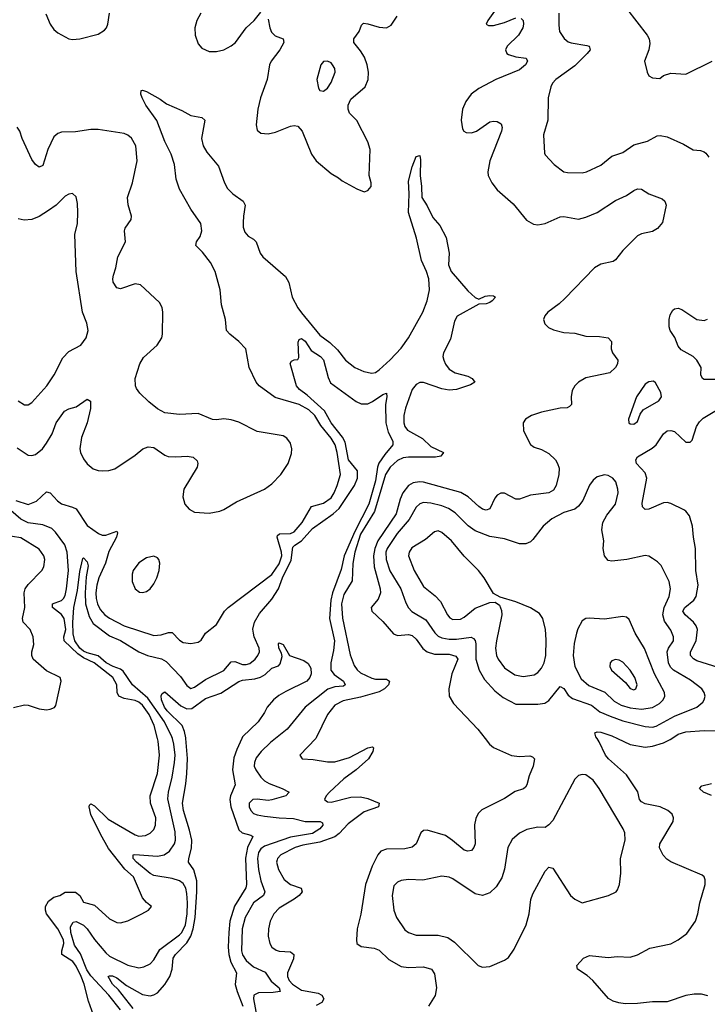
# Model space of a CAD drawing. Header units: inches. Extents: x 1682530 to 1839546, y 640742 to 791647.
# Tile 372 of 656: x 1741264 to 1744987, y 728560 to 733894. Entities that reach past the tile are written whole.
import ezdxf

# ---------------------------------------------------------------- set-up
doc = ezdxf.new("R2010")
doc.units = ezdxf.units.IN
doc.header["$MEASUREMENT"] = 0
doc.layers.add('B7742', color=7, linetype='Continuous')
doc.layers.add('B7743', color=7, linetype='Continuous')

msp = doc.modelspace()

# ---------------------------------------------------------------- linework, layer by layer
at = {"layer": 'B7742', "color": 5}
for points, elevation in [([(1741682.8, 728450), (1741636.6, 728576.6), (1741612.8, 728670), (1741597.4, 728710), (1741570, 728767), (1741552.6, 728792.6), (1741491.7, 728830), (1741491.6, 728850), (1741503.8, 728890), (1741501.9, 728910), (1741470, 728969.5), (1741410, 729050), (1741403.3, 729070), (1741403.9, 729090), (1741420.8, 729119.2), (1741450, 729140.6), (1741480.9, 729150), (1741510, 729168.2), (1741567.3, 729167.3), (1741590.2, 729150.2), (1741610, 729113.4), (1741670, 729096.9), (1741750, 729023.6), (1741790, 729003.6), (1741810, 729001.7), (1741850, 729011.8), (1741925.2, 729050), (1741962, 729070), (1741978, 729090), (1741950, 729112.3), (1741930, 729137), (1741879.8, 729250), (1741833, 729293), (1741744.9, 729404.9), (1741701.5, 729481.5), (1741650, 729587.9), (1741640.3, 729630), (1741641.7, 729638.3), (1741650, 729646), (1741670, 729634.6), (1741742.6, 729562.6), (1741890, 729478), (1741910, 729471.8), (1741945, 729475), (1741970, 729488.1), (1741990, 729507.6), (1741999.8, 729530), (1742001.3, 729570), (1741973.2, 729650), (1741971.1, 729690), (1742009.9, 729810), (1742020.4, 729910), (1742014.1, 729985.9), (1742010.5, 730000)], 580), ([(1741810.4, 728530), (1741746.4, 728610), (1741650, 728715.1), (1741627, 728747), (1741593.7, 728833.7), (1741560.7, 728880.7), (1741540.6, 728950), (1741539.3, 728980.7), (1741553.9, 729006.1), (1741570, 729008.2), (1741610, 728989.2), (1741630, 728969.6), (1741670, 728910.6), (1741730, 728839.3), (1741750, 728821.5), (1741850, 728771.8), (1741910, 728758.6), (1741936.2, 728763.8), (1741970, 728778.9), (1741990, 728801.3), (1742022.8, 728857.2), (1742130, 728935.9), (1742142.8, 728950), (1742162, 728990), (1742171, 729051), (1742173.5, 729110), (1742170, 729160.7), (1742163, 729190), (1742150, 729215.4), (1742129.9, 729229.9), (1742090, 729242.6), (1741990, 729258.4), (1741970, 729269.4), (1741896.3, 729330), (1741878.7, 729350), (1741878, 729370), (1741887.5, 729372.5), (1742010, 729363), (1742047.3, 729370), (1742075.4, 729390), (1742102.8, 729430), (1742108.2, 729450), (1742106, 729494), (1742066.5, 729673.5), (1742069.1, 729710), (1742089.6, 729790.4), (1742103, 729870), (1742105.4, 729910), (1742099.3, 729970), (1742090.8, 730000)], 560), ([(1741878.3, 728538.3), (1741798.9, 728638.9), (1741766.9, 728670), (1741743.5, 728710), (1741750, 728715.2), (1741766.3, 728713.7), (1741790, 728703.2), (1741842, 728662), (1741930, 728613.3), (1741970, 728606.2), (1741990, 728610.8), (1742010, 728622.6), (1742050, 728667), (1742076.9, 728710), (1742089.1, 728750), (1742094.4, 728810), (1742107.6, 728830), (1742170, 728893.3), (1742191.3, 728928.7), (1742204.4, 728970), (1742214.4, 729030), (1742223.4, 729170), (1742222.6, 729230), (1742207.9, 729287.9), (1742179.1, 729330), (1742179.8, 729350), (1742194.6, 729405.4), (1742195.7, 729450), (1742183.7, 729503.7), (1742150.5, 729610), (1742145.6, 729650), (1742164.7, 729755.3), (1742169.5, 729810.5), (1742172.3, 729892.3), (1742164, 730000)], 540), ([(1742466.6, 730000), (1742439.1, 729940.9), (1742424.6, 729895.4), (1742415.8, 729830), (1742430.2, 729750), (1742405.9, 729690), (1742402.7, 729670), (1742406.8, 729630), (1742450, 729505.8), (1742469.1, 729489.1), (1742516.4, 729476.4), (1742525.7, 729470), (1742496.9, 729410), (1742487.3, 729352.7), (1742491.9, 729210), (1742488, 729192), (1742428.1, 729091.9), (1742402.8, 729010), (1742396.4, 728950), (1742393.4, 728870), (1742396.5, 728830), (1742408.2, 728788.2), (1742438.5, 728730), (1742431.7, 728668.3), (1742440.9, 728630), (1742471.9, 728550)], 540), ([(1742649.8, 730000), (1742622.2, 729977.8), (1742570.8, 729930), (1742545.1, 729894.9), (1742534.8, 729870), (1742534.6, 729850), (1742542.5, 729830), (1742569.4, 729790), (1742590, 729771), (1742615.7, 729755.7), (1742685.3, 729730), (1742722.4, 729710), (1742704.4, 729690), (1742630, 729667.7), (1742610, 729663.9), (1742550, 729672.2), (1742526, 729670), (1742506.6, 729650), (1742506.1, 729630), (1742515.2, 729610), (1742530, 729594.4), (1742550, 729585.9), (1742590, 729579.5), (1742670, 729570.1), (1742747.3, 729567.3), (1742810, 729551.1), (1742891.1, 729551.1), (1742903.6, 729543.6), (1742906.4, 729530), (1742890.1, 729510), (1742850, 729486.3), (1742730, 729465.8), (1742590, 729416.3), (1742570, 729402.5), (1742557.7, 729382.3), (1742551.6, 729350), (1742558.1, 729290), (1742569.3, 729229.3), (1742591, 729170), (1742583.5, 729150), (1742530, 729109.8), (1742485.1, 729030), (1742469.2, 728970), (1742464.8, 728850), (1742470, 728829.1), (1742490, 728797.4), (1742530, 728763.6), (1742593.6, 728733.6), (1742625.3, 728685.3), (1742668.6, 728650), (1742674.6, 728630), (1742636.6, 728623.4), (1742557.9, 728622.1), (1742532.8, 728610), (1742530.1, 728589.9), (1742552.3, 728472.3)], 560), ([(1742867.1, 730000), (1742781, 729910), (1742794, 729890), (1742853.1, 729886.9), (1742930, 729873.8), (1742970, 729874.4), (1743050, 729897.8), (1743150, 729949.3), (1743174.7, 729954.7), (1743180.3, 729950), (1743176.4, 729930), (1743152.3, 729890), (1743086.1, 729830), (1743019.1, 729780.9), (1742941.1, 729710), (1742922.8, 729690), (1742914.9, 729670), (1742930, 729656.9), (1742950, 729654.5), (1743057.6, 729682.4), (1743110, 729684.8), (1743150, 729675.1), (1743210.3, 729650), (1743207.2, 729630), (1743130, 729602.9), (1743042.6, 729537.4), (1742994.1, 729485.9), (1742970, 729467.4), (1742890, 729438.7), (1742796.9, 729423.1), (1742756.5, 729410), (1742678, 729370), (1742659.3, 729350), (1742657.6, 729342.4), (1742655.5, 729330), (1742666.1, 729290), (1742695.7, 729235.7), (1742730, 729209), (1742788, 729190), (1742793.7, 729170), (1742777.4, 729150), (1742750.2, 729130), (1742670, 729081.3), (1742639.8, 729050), (1742619.8, 729010), (1742610.9, 728970), (1742609.3, 728930), (1742617.8, 728890), (1742629.5, 728869.5), (1742652.8, 728852.8), (1742670, 728847.3), (1742730, 728844.9), (1742748.9, 728830), (1742746.6, 728806.6), (1742714, 728730), (1742714.6, 728710), (1742724.1, 728690), (1742741.1, 728670), (1742790, 728636), (1742880.8, 728620.8), (1742899.8, 728610), (1742911, 728590), (1742900.5, 728570), (1742870, 728553.1)], 580), ([(1743784.2, 730000), (1743808.6, 729968.6), (1743830, 729951.8), (1743927.8, 729907.8), (1743970, 729902.8), (1744026.9, 729906.9), (1744041.3, 729901.3), (1744052, 729890), (1744044.6, 729850), (1744022.3, 729797.7), (1744010.6, 729749.4), (1744003.5, 729736.5), (1743992.2, 729727.8), (1743946.6, 729713.4), (1743890, 729674.5), (1743766.9, 729613.1), (1743745.8, 729594.2), (1743733, 729567), (1743726.8, 729533.2), (1743730.2, 729430), (1743722.6, 729410), (1743710, 729393.6), (1743690, 729389.7), (1743670, 729396), (1743608.4, 729448.4), (1743570, 729474.5), (1743470, 729503.9), (1743450, 729501.7), (1743436.5, 729490), (1743410.3, 729430), (1743389.3, 729410.7), (1743350, 729402.2), (1743250, 729400.2), (1743220.2, 729390), (1743203.8, 729370), (1743171.8, 729308.2), (1743136.3, 729210), (1743110.9, 729049.1), (1743091.3, 728970), (1743087, 728910), (1743090.4, 728890.4), (1743113.3, 728873.3), (1743183.8, 728863.8), (1743210, 728854.3), (1743262.6, 728802.6), (1743330, 728765.8), (1743370, 728759.2), (1743450, 728763.2), (1743494.4, 728750), (1743510, 728726), (1743521.8, 728650), (1743512.9, 728607.1), (1743477, 728550)], 620), ([(1744990, 728605.6), (1744955.5, 728615.5), (1744915.4, 728615.4), (1744870, 728607.7), (1744770, 728574.5), (1744690, 728573.6), (1744610, 728564.1), (1744542.9, 728562.9), (1744507.4, 728567.4), (1744476.6, 728576.6), (1744452.4, 728592.4), (1744366.6, 728690), (1744336.2, 728716.2), (1744284.5, 728750), (1744280.7, 728770), (1744317, 728810), (1744350, 728824.6), (1744450, 728813.6), (1744498.9, 728818.9), (1744570, 728816.5), (1744610, 728828.4), (1744676.2, 728863.8), (1744790, 728888.5), (1744830, 728910.4), (1744876.2, 728943.8), (1744923.6, 729010), (1744936.3, 729050), (1744946, 729110), (1744975.6, 729210), (1744975.1, 729235.1), (1744969.4, 729250), (1744959.1, 729259.1), (1744790, 729332.7), (1744767.2, 729347.2), (1744748.5, 729368.5), (1744727.6, 729407.6), (1744729.8, 729430), (1744802, 729550), (1744804.7, 729570), (1744797.6, 729590), (1744774, 729610), (1744731.8, 729630), (1744650, 729645.6), (1744630, 729657.1), (1744620.2, 729670), (1744610.4, 729710.4), (1744550, 729803.9), (1744451.5, 729890), (1744435.6, 729910), (1744402.2, 729982.2), (1744390.5, 730000)], 620), ([(1744500.7, 730000), (1744570, 729967), (1744650, 729952.9), (1744690, 729959), (1744750, 729977), (1744785.8, 729994.2), (1744794.4, 730000)], 620), ([(1745010.6, 729690.6), (1744967, 729710), (1744944.5, 729730), (1744956.6, 729743.4), (1745010, 729755.6)], 580)]:
    msp.add_lwpolyline(points, dxfattribs=dict(at, elevation=elevation))
at = {"layer": 'B7742', "color": 5, "elevation": 640}
msp.add_lwpolyline([(1744310, 729805.1), (1744290, 729799.5), (1744270, 729779.3), (1744150, 729556), (1744130, 729532.3), (1744110, 729518), (1744070, 729519.6), (1744010, 729506.6), (1743970, 729488.2), (1743930, 729453.3), (1743906.7, 729410), (1743888.3, 729291.7), (1743874.3, 729245.7), (1743844.1, 729195.9), (1743810, 729164.2), (1743770, 729149.7), (1743730, 729159.1), (1743610, 729240.4), (1743590, 729248.6), (1743550, 729254.2), (1743446.8, 729233.2), (1743370, 729235.9), (1743330, 729231.7), (1743310, 729222.7), (1743290, 729202.9), (1743280.2, 729150), (1743289.2, 729070), (1743304.9, 729030), (1743350, 728964.5), (1743370, 728948.6), (1743410, 728935.5), (1743530, 728934.5), (1743582.3, 728922.3), (1743617.5, 728897.5), (1743747.3, 728770), (1743770, 728761.3), (1743810, 728765.7), (1743890, 728799.5), (1743910, 728814.4), (1743941.7, 728858.3), (1744006, 728990), (1744023.1, 729050), (1744032.4, 729127.6), (1744042, 729158), (1744110, 729280.7), (1744130, 729304), (1744150, 729297.3), (1744246.4, 729150), (1744270, 729130.4), (1744310, 729110.4), (1744452.7, 729150), (1744494.5, 729170), (1744500.5, 729179.5), (1744511.6, 729210), (1744518.3, 729270), (1744517.6, 729350), (1744541.5, 729450), (1744539.7, 729490), (1744532.4, 729510), (1744402.4, 729730), (1744370, 729773.6), (1744330, 729802.9)], close=True, dxfattribs=at)
at = {"layer": 'B7743', "color": 5}
for points, elevation in [([(1743871.7, 733990), (1743799.6, 733890), (1743790.7, 733870), (1743802.7, 733862.7), (1743830, 733863.2), (1743890, 733878.8), (1743950, 733903.1)], 620), ([(1744550, 733954.9), (1744661.1, 733810), (1744671.7, 733790), (1744675.3, 733764.7), (1744670.3, 733729.7), (1744647.7, 733670), (1744661, 733610), (1744671.3, 733590), (1744690, 733578.8), (1744730, 733576), (1744750, 733591), (1744790, 733604.9), (1744870, 733599.3), (1745014, 733670)], 660), ([(1741406.2, 733926.2), (1741430.2, 733870), (1741450, 733841.1), (1741470, 733822.3), (1741530, 733790.3), (1741550, 733785.8), (1741590, 733790.2), (1741690, 733816), (1741723.5, 733836.5), (1741734.3, 733850), (1741741.1, 733870), (1741751.1, 733930)], 620), ([(1742245.2, 733930), (1742222.6, 733890), (1742213.2, 733850), (1742213.6, 733810), (1742230, 733763), (1742250, 733739.5), (1742290, 733721.5), (1742330, 733720.7), (1742370, 733731.3), (1742410, 733752.4), (1742431.9, 733770), (1742489.8, 733850), (1742532.9, 733890), (1742570, 733934.6)], 620), ([(1742610, 733897.1), (1742618.3, 733850), (1742627.1, 733827.1), (1742647, 733807), (1742690.8, 733790.8), (1742693.9, 733770), (1742673.3, 733730), (1742626.2, 733670), (1742617.7, 733650), (1742604.6, 733570), (1742568.4, 733470), (1742553, 733410), (1742544.8, 733324.8), (1742550, 733294.8), (1742570, 733278.4), (1742610, 733274.9), (1742650, 733284), (1742730, 733317.1), (1742750, 733320.2), (1742770, 733316.3), (1742794.3, 733290), (1742844.7, 733164.7), (1742870, 733128.9), (1742950, 733060.3), (1742990, 733038), (1743010, 733021.3), (1743090, 732977.1), (1743130, 732962), (1743150, 732967.7), (1743167, 732990), (1743167.3, 733010), (1743156.9, 733050), (1743162.3, 733190), (1743150, 733231.3), (1743090, 733347.3), (1743050, 733387.4), (1743041.9, 733410), (1743042.9, 733430), (1743057.6, 733462.4), (1743135.1, 733530), (1743151.8, 733570), (1743153.6, 733610), (1743145.7, 733650), (1743130.5, 733690), (1743110, 733725.3), (1743073.5, 733770), (1743074, 733790), (1743101.5, 733830), (1743115.2, 733864.8), (1743125.6, 733874.4), (1743150, 733872.2), (1743210, 733853), (1743250, 733850.2), (1743276.4, 733863.6), (1743307.4, 733912.6)], 620), ([(1743979.9, 733899.9), (1743990.3, 733890), (1743992.2, 733870), (1743987.9, 733850), (1743965.2, 733810), (1743904.4, 733750), (1743894.6, 733730), (1743902.6, 733710), (1743910, 733705.4), (1743950, 733692), (1744005.5, 733685.5), (1744014, 733670), (1744002.2, 733650), (1743970, 733621.3), (1743841.3, 733570), (1743750, 733521.1), (1743708.8, 733490), (1743679.5, 733450), (1743661.7, 733410), (1743654, 733350), (1743661.8, 733301.8), (1743669.2, 733289.2), (1743682.2, 733282.2), (1743710, 733280.2), (1743736.9, 733290), (1743810, 733339.7), (1743830, 733344.9), (1743850, 733343.2), (1743871.7, 733330), (1743877.3, 733310), (1743872.3, 733290), (1743810.2, 733130), (1743799.7, 733070), (1743801.1, 733050), (1743819.7, 733010), (1743850, 732972.6), (1743936.6, 732896.6), (1744007.7, 732807.7), (1744045.9, 732785.9), (1744070, 732783.1), (1744110, 732790.4), (1744190, 732826.7), (1744210, 732828.1), (1744290, 732813.4), (1744330, 732824), (1744390.4, 732849.6), (1744490, 732913.6), (1744550, 732941.4), (1744590, 732969.2), (1744610, 732977.7), (1744630, 732976.5), (1744670.6, 732950), (1744743.1, 732923.1), (1744756.5, 732910), (1744764.7, 732890), (1744744.1, 732795.9), (1744717.6, 732762.4), (1744690, 732746.4), (1744630, 732734.6), (1744610, 732723.5), (1744530, 732644.1), (1744490, 732593.7), (1744476.7, 732583.3), (1744410, 732569.8), (1744376.9, 732550), (1744216.5, 732383.5), (1744185.1, 732354.9), (1744123.7, 732310), (1744106.7, 732290), (1744099.5, 732270), (1744106.8, 732246.8), (1744126.8, 732226.8), (1744153.7, 732213.7), (1744210, 732199.6), (1744270, 732194.9), (1744330, 732179.2), (1744402.9, 732177.1), (1744450.1, 732170.1), (1744467.7, 732150), (1744465.8, 732110), (1744474.4, 732090), (1744502.7, 732050), (1744501, 732030), (1744490, 732009.8), (1744459.5, 731980.5), (1744330, 731953.2), (1744290, 731929.8), (1744270.1, 731909.9), (1744255.4, 731884.6), (1744249.5, 731850.5), (1744251, 731810), (1744241.7, 731798.3), (1744228.5, 731791.5), (1744190, 731788.9), (1744090, 731767.8), (1744035.5, 731750), (1744003.1, 731730), (1743990.3, 731710), (1743992.4, 731667.6), (1744030, 731592.2), (1744050, 731577.7), (1744090, 731564.7), (1744130, 731543.9), (1744166, 731510), (1744176.9, 731490), (1744184.3, 731464.3), (1744184, 731430), (1744169, 731371), (1744155, 731345), (1744129.1, 731330.9), (1744030, 731318.6), (1743970, 731297.2), (1743950, 731296.8), (1743890, 731328.4), (1743870, 731329.7), (1743850, 731318.7), (1743837.3, 731302.7), (1743810, 731243.6), (1743790, 731236.4), (1743770, 731242.8), (1743750, 731256.1), (1743693.2, 731310), (1743652.2, 731332.2), (1743450, 731388.1), (1743428.9, 731391.1), (1743395.1, 731384.9), (1743370, 731369.9), (1743339.2, 731330), (1743324.2, 731295.8), (1743302, 731218), (1743203.3, 731070), (1743187, 731030), (1743179.8, 730990), (1743183.2, 730930), (1743216.5, 730810), (1743217.6, 730790), (1743204.8, 730755.2), (1743167.2, 730710), (1743170, 730689.2), (1743230, 730634.7), (1743287.3, 730567.3), (1743310, 730558.9), (1743370, 730564.2), (1743390, 730557.2), (1743410, 730538), (1743447.7, 730487.7), (1743470, 730469), (1743510, 730456.5), (1743590, 730456.7), (1743626.1, 730446.1), (1743635.9, 730430), (1743604.4, 730350), (1743587.2, 730270), (1743590.4, 730230), (1743612.4, 730190), (1743745.5, 730050), (1743784.2, 730000)], 620), ([(1744183.9, 733930), (1744183.4, 733863.4), (1744187.7, 733830), (1744212.4, 733792.4), (1744234.6, 733774.6), (1744250, 733767.7), (1744334.1, 733754.1), (1744347.3, 733750), (1744350, 733744.7), (1744352.7, 733730), (1744337.3, 733710), (1744270, 733643.1), (1744166.7, 733570), (1744148.5, 733550), (1744139.5, 733530), (1744125.7, 733470), (1744123.1, 733350), (1744101.1, 733270), (1744105.5, 733170), (1744110, 733161), (1744158, 733110), (1744210, 733070.3), (1744230, 733065.2), (1744310, 733064.9), (1744333.2, 733070), (1744410, 733105.3), (1744470, 733153.7), (1744530, 733173.7), (1744590, 733215.6), (1744663.6, 733236.4), (1744715.5, 733264.5), (1744732.7, 733267.3), (1744770, 733258.5), (1744859, 733219), (1744910, 733188.4), (1744950, 733184.4), (1744970, 733178.4), (1744979.3, 733170), (1744995.8, 733150)], 640), ([(1741244, 731290), (1741310, 731267.1), (1741354.7, 731285.3), (1741410, 731335.9), (1741430, 731330.2), (1741468.3, 731288.3), (1741491.2, 731271.2), (1741550, 731253.8), (1741570, 731243.4), (1741630, 731154.1), (1741691, 731111), (1741710, 731101.1), (1741730, 731101), (1741790, 731123), (1741793.7, 731113.7), (1741787.8, 731090), (1741746.9, 731013.1), (1741728, 730950), (1741692.4, 730870), (1741682.2, 730830), (1741676.9, 730790), (1741678.2, 730758.2), (1741684.7, 730730), (1741699.7, 730699.7), (1741725.1, 730670), (1741750, 730651.6), (1741830, 730609.6), (1741990, 730558.8), (1742030, 730562.1), (1742070, 730575), (1742090, 730573.6), (1742130, 730532.9), (1742150, 730520.8), (1742190, 730514.9), (1742230, 730522), (1742246.6, 730533.4), (1742270, 730570.3), (1742330, 730618.4), (1742373.3, 730690), (1742392.3, 730710), (1742630, 730888.4), (1742670, 730946.5), (1742683.6, 730990), (1742682.1, 731010), (1742658, 731090), (1742660.9, 731099.1), (1742671, 731109), (1742730, 731109.7), (1742750, 731118.7), (1742794.3, 731170), (1742843.8, 731256.2), (1742910, 731275.4), (1742950, 731303.7), (1742967.2, 731330), (1742983.9, 731370), (1743001, 731430), (1742982.5, 731550), (1742971.8, 731590), (1742950, 731627.7), (1742895.2, 731695.2), (1742861.5, 731750), (1742830, 731779.9), (1742777, 731810), (1742646.7, 731846.7), (1742560.2, 731910), (1742544.5, 731930), (1742506.2, 732010), (1742487.9, 732110), (1742451.3, 732151.3), (1742401.7, 732190), (1742383.5, 732210), (1742379.2, 732270), (1742356.5, 732350), (1742349.6, 732430), (1742322.4, 732530), (1742297.9, 732577.9), (1742254.6, 732634.6), (1742217.8, 732670), (1742221.4, 732690), (1742240.7, 732719.3), (1742250.2, 732749.8), (1742245, 732790), (1742190, 732867.5), (1742130, 732975.1), (1742112.2, 733030), (1742101.6, 733110), (1742084.9, 733164.9), (1742050, 733234), (1742007.7, 733347.7), (1741947.5, 733430), (1741926.7, 733470), (1741919.8, 733490), (1741922.7, 733510), (1741930, 733511.9), (1741950, 733505.2), (1742024, 733464), (1742058.9, 733438.9), (1742141.6, 733401.6), (1742190, 733374), (1742250, 733364.4), (1742266.3, 733350), (1742248.7, 733250), (1742256.8, 733210), (1742277, 733177), (1742339.8, 733099.8), (1742373.8, 733010), (1742390, 732979.3), (1742418, 732950), (1742474.1, 732910), (1742485.4, 732890), (1742475.6, 732830), (1742474.7, 732794.7), (1742474.6, 732770), (1742482.8, 732742.8), (1742501.9, 732721.9), (1742530, 732704.9), (1742544, 732690), (1742566, 732630), (1742580.9, 732610), (1742703.4, 732503.4), (1742722.3, 732470), (1742739.9, 732390), (1742770, 732333.7), (1742790, 732306.1), (1742890, 732184.4), (1742944.3, 732144.3), (1742984.8, 732104.8), (1743028.9, 732050), (1743078.9, 732010), (1743128.4, 731988.4), (1743170, 731978.5), (1743190, 731983.5), (1743210, 731997.1), (1743270, 732051.6), (1743330, 732114.8), (1743368.7, 732170), (1743446.6, 732310), (1743469.9, 732370), (1743482.6, 732430), (1743478.7, 732490), (1743466.8, 732530), (1743440.4, 732590), (1743412.8, 732710), (1743369.9, 732850.1), (1743373.1, 732950), (1743370, 733018.8), (1743390, 733096), (1743410, 733152), (1743430, 733158), (1743434.2, 733134.2), (1743432.3, 733050), (1743440.6, 732990), (1743440.9, 732930), (1743470, 732886.4), (1743501.4, 732821.4), (1743538.2, 732778.2), (1743573.5, 732713.5), (1743588.8, 732630), (1743586.8, 732566.8), (1743601, 732530), (1743690, 732424.5), (1743730, 732388.4), (1743750, 732379.3), (1743784.7, 732395.3), (1743810, 732399.3), (1743830, 732398), (1743839.5, 732390), (1743822.7, 732370), (1743810, 732362.2), (1743790, 732355.1), (1743750, 732353.2), (1743632.7, 732287.3), (1743618.6, 732261.4), (1743596.9, 732163.1), (1743559.1, 732090), (1743555.8, 732070), (1743560.6, 732050), (1743570, 732027.4), (1743590, 732000.7), (1743621.3, 731981.3), (1743690, 731963.2), (1743713.4, 731950), (1743728.2, 731930), (1743704.5, 731915.5), (1743630, 731890.5), (1743590, 731887.5), (1743550, 731894.1), (1743451.1, 731928.9), (1743430, 731928.1), (1743410, 731916.8), (1743389.7, 731890.3), (1743352.9, 731790), (1743344.4, 731750), (1743344.7, 731710), (1743349.5, 731690), (1743364.1, 731670), (1743445.9, 731625.9), (1743490, 731582.4), (1743559.3, 731550), (1743544.9, 731530), (1743516, 731524), (1743370, 731524.4), (1743339.6, 731520.4), (1743310, 731506.8), (1743270.1, 731470), (1743245.5, 731430), (1743184.4, 731230), (1743110, 731107.6), (1743078.4, 731010), (1743067.7, 730947.7), (1743065, 730855), (1743019.8, 730780.2), (1743007.3, 730730), (1743012, 730652), (1743054, 730454), (1743075.6, 730395.6), (1743091.4, 730371.4), (1743110, 730355.9), (1743170, 730326.9), (1743190, 730322.3), (1743250, 730321.4), (1743266.7, 730310), (1743260.6, 730290), (1743239.1, 730270), (1743210, 730253.3), (1743110, 730224), (1743015.7, 730204.3), (1742970, 730181.5), (1742930.1, 730129.9), (1742870, 730003), (1742867.1, 730000)], 580), ([(1741250, 731574.9), (1741310, 731535.2), (1741330, 731532.4), (1741350, 731538.4), (1741387.9, 731570), (1741410, 731599.7), (1741439.3, 731650), (1741461.1, 731710), (1741507.1, 731772.9), (1741530, 731785.3), (1741570, 731797.1), (1741630, 731838.9), (1741647.4, 731827.4), (1741647.4, 731787.4), (1741630.1, 731709.9), (1741598.7, 731630), (1741590.1, 731570), (1741593, 731550), (1741610, 731514.6), (1741630, 731488.8), (1741661.6, 731461.6), (1741690, 731451.6), (1741710, 731450.2), (1741747.4, 731452.6), (1741778.7, 731461.3), (1741890, 731534.9), (1741930.8, 731569.2), (1741959.4, 731580.6), (1741990, 731576.5), (1742050, 731534.9), (1742068.5, 731528.5), (1742110, 731525.6), (1742170.2, 731530.2), (1742204, 731524), (1742224.4, 731504.4), (1742228.7, 731490), (1742224.6, 731470), (1742153.4, 731350), (1742147.4, 731310), (1742158.4, 731270), (1742182.7, 731242.7), (1742210, 731226.4), (1742290, 731220.3), (1742348.1, 731231.9), (1742370, 731240.4), (1742437.6, 731282.4), (1742590, 731351), (1742630, 731379.7), (1742679, 731430), (1742717, 731490), (1742736.1, 731543.9), (1742737.6, 731570), (1742730, 731599.7), (1742710, 731627.7), (1742690, 731639), (1742550, 731662.5), (1742450, 731713), (1742410, 731725.8), (1742369, 731731), (1742330, 731725.6), (1742307.5, 731727.5), (1742230, 731760.7), (1742130, 731755.1), (1742050, 731764), (1742010, 731785.1), (1741963.5, 731823.5), (1741915.6, 731870), (1741896.8, 731896.8), (1741890.9, 731910), (1741889.8, 731950), (1741915.4, 732030), (1741935.5, 732064.5), (1742008, 732130), (1742033.3, 732170), (1742037.3, 732190), (1742038.4, 732310), (1742035.6, 732335.6), (1742021, 732361), (1741918.3, 732458.3), (1741890, 732463.1), (1741810, 732435.4), (1741790, 732440.8), (1741771.2, 732471.2), (1741768.5, 732490), (1741771.9, 732510), (1741785.4, 732550), (1741796.1, 732610), (1741836.8, 732690), (1741832.3, 732750), (1741835.5, 732764.5), (1741868, 732812), (1741869.7, 732830), (1741851.6, 732891.6), (1741847.9, 732930), (1741875.2, 733010), (1741900.2, 733130), (1741892.9, 733210), (1741870, 733252), (1741850, 733268.7), (1741830, 733277.4), (1741690, 733299.8), (1741650, 733298.8), (1741565.9, 733285.9), (1741490, 733284.7), (1741470, 733278), (1741450, 733259.6), (1741416, 733190), (1741390, 733104.5), (1741370, 733094.7), (1741350, 733108.5), (1741330, 733135.8), (1741278.2, 733250), (1741265.3, 733290), (1741251.3, 733311.3)], 620), ([(1741255.5, 731830), (1741290, 731807.2), (1741310, 731807), (1741330, 731819.5), (1741411.2, 731910), (1741450.7, 731969.3), (1741498, 732062), (1741530, 732095.8), (1741594.5, 732130), (1741624.5, 732170), (1741635.6, 732210), (1741627.8, 732250), (1741604.4, 732310), (1741569.7, 732530), (1741563.5, 732730), (1741576.5, 732790), (1741579.8, 732850), (1741577.4, 732897.4), (1741570, 732934), (1741550, 732952.7), (1741530, 732949.5), (1741510, 732937.6), (1741461.1, 732890), (1741419.8, 732860.2), (1741370, 732828.2), (1741330, 732810.7), (1741288.2, 732808.2), (1741255.5, 732815.5)], 640), ([(1745030, 731944.5), (1744970, 731945.5), (1744960.4, 731950), (1744952.6, 731970), (1744954.1, 732010), (1744931.1, 732050), (1744909.8, 732070), (1744846.1, 732106.1), (1744830, 732125), (1744811.7, 732171.7), (1744786.6, 732210), (1744781, 732230), (1744779.8, 732270), (1744785.5, 732294.5), (1744799.7, 732320.3), (1744810, 732328.4), (1744830, 732330.4), (1744850, 732323.7), (1744930.7, 732270), (1744970, 732263.9), (1744988.5, 732271.5)], 620), ([(1742090.8, 730000), (1742088, 730010), (1742048.7, 730090), (1741957.8, 730217.8), (1741875.9, 730290), (1741824.8, 730364.8), (1741810, 730375.6), (1741769.9, 730390), (1741732.6, 730410), (1741688.5, 730448.5), (1741630, 730464.1), (1741610, 730473.9), (1741589.2, 730490), (1741562.3, 730530), (1741553.4, 730566.6), (1741551.3, 730628.7), (1741557.2, 730710), (1741577.3, 730802.7), (1741590, 730904.7), (1741605.4, 730974.6), (1741610, 730978), (1741630, 730957.3), (1741635.8, 730935.8), (1741624.9, 730875.1), (1741618, 730790), (1741621.1, 730730), (1741641.1, 730661.1), (1741663, 730623), (1741750, 730557), (1741810.3, 730530.3), (1741908.6, 730470), (1741957.1, 730450), (1742031.8, 730431.8), (1742057.8, 730417.8), (1742135.1, 730335.1), (1742170, 730286.5), (1742190, 730271.8), (1742210, 730277.8), (1742270, 730319.5), (1742370, 730368), (1742410, 730415), (1742430, 730416.8), (1742470, 730401.7), (1742490, 730401.4), (1742510, 730407.2), (1742539.9, 730430), (1742554.3, 730450), (1742561.9, 730470), (1742561.6, 730490), (1742533.7, 730550), (1742529.9, 730570), (1742527.2, 730592.8), (1742535.3, 730630), (1742561.9, 730678.1), (1742630, 730754.6), (1742665.6, 730810), (1742686.8, 730870), (1742733.5, 730966.5), (1742743.9, 731036.1), (1742753.1, 731046.9), (1742790, 731070), (1742850, 731136.8), (1742962.1, 731217.9), (1742993.7, 731246.3), (1743077.3, 731370), (1743094.1, 731410), (1743094.1, 731450), (1743045.3, 731510), (1743025.8, 731605.8), (1743012.3, 731632.3), (1742951.4, 731710), (1742914.2, 731774.2), (1742820, 731860), (1742778.7, 731890), (1742762.9, 731910), (1742729, 732031), (1742736.4, 732043.6), (1742750, 732052), (1742770, 732054), (1742776.4, 732063.6), (1742772.3, 732147.7), (1742778, 732162), (1742790, 732167.3), (1742810, 732152), (1742841.7, 732101.7), (1742893.4, 732070), (1742910, 732052), (1742934.8, 731954.8), (1742946.6, 731926.6), (1743085.5, 731825.5), (1743112.7, 731812.7), (1743150, 731812.7), (1743175.3, 731824.7), (1743230, 731863.8), (1743250.4, 731870.4), (1743252, 731850), (1743244.4, 731810), (1743247.3, 731710), (1743258.9, 731658.9), (1743284.7, 731610), (1743284.4, 731590), (1743241, 731539), (1743208.7, 731491.3), (1743201.4, 731470), (1743190, 731395.8), (1743154, 731270), (1743078.1, 731121.9), (1743021.6, 730990), (1743004, 730916), (1742957.1, 730790), (1742948, 730750), (1742941.9, 730650), (1742968.7, 730530), (1742963.7, 730476.3), (1742949.3, 730409.3), (1742949.3, 730370), (1742966.6, 730346.6), (1743017.7, 730310), (1743026.5, 730290), (1743016.7, 730283.3), (1742970, 730280.3), (1742932.7, 730267.3), (1742809.3, 730170), (1742711.9, 730050), (1742649.8, 730000)], 560), ([(1745045.6, 730385.6), (1744930, 730421.6), (1744912.2, 730432.2), (1744895.7, 730450), (1744895.4, 730470), (1744926.4, 730530), (1744934, 730590), (1744927.4, 730610), (1744913.2, 730630), (1744867.7, 730670), (1744854.9, 730690), (1744864.7, 730710), (1744914, 730750), (1744926.8, 730770), (1744937.3, 730830), (1744924.7, 730910), (1744923.4, 731030), (1744912.5, 731090), (1744907.7, 731150), (1744890, 731205.6), (1744870, 731232.4), (1744859.3, 731239.3), (1744790, 731273.7), (1744770, 731278.5), (1744750, 731276.4), (1744670, 731242), (1744650, 731241.1), (1744635.4, 731255.4), (1744634, 731274), (1744658.8, 731410), (1744650, 731439.3), (1744603.5, 731490), (1744599.3, 731510), (1744610, 731525.7), (1744687.9, 731572.1), (1744709.8, 731590), (1744750, 731650.2), (1744770, 731666.2), (1744790, 731669.2), (1744810, 731662.4), (1744870, 731605.7), (1744894.5, 731605.5), (1744904.4, 731615.6), (1744928.5, 731690), (1744944.2, 731715.8), (1744964.8, 731735.2), (1745054.2, 731790)], 620), ([(1742010.5, 730000), (1741992.6, 730070), (1741965.8, 730130), (1741930, 730180.7), (1741910, 730196.8), (1741890, 730205.9), (1741830, 730216.9), (1741800.7, 730230), (1741791.7, 730250), (1741790.3, 730290), (1741768.4, 730330), (1741668.3, 730410), (1741610, 730437.5), (1741578.5, 730458.5), (1741504.3, 730530), (1741503.6, 730550), (1741513.5, 730590), (1741505.2, 730650), (1741490, 730672.7), (1741441.6, 730710), (1741442.3, 730730), (1741490, 730746.9), (1741501, 730759), (1741510, 730775.6), (1741518.3, 730810), (1741528.4, 730910), (1741521, 731010), (1741508.1, 731050), (1741457.9, 731117.9), (1741437.5, 731137.5), (1741390, 731158.2), (1741310, 731168.9), (1741270, 731187.5), (1741177.4, 731270)], 580), ([(1741230, 730168.9), (1741290, 730181.8), (1741310, 730181.5), (1741370, 730160.2), (1741410, 730156), (1741430, 730158.7), (1741452.5, 730167.5), (1741460.5, 730179.5), (1741489.6, 730310), (1741483.7, 730330), (1741410, 730366.8), (1741337.8, 730430), (1741329.5, 730450), (1741329.9, 730470), (1741341.4, 730510), (1741338, 730550), (1741321, 730590), (1741283.7, 730630), (1741279.2, 730650), (1741291.9, 730710), (1741289.1, 730789.1), (1741294.3, 730810), (1741310, 730833.8), (1741384.9, 730910), (1741395.8, 730930), (1741399.7, 730970), (1741394.8, 730990), (1741370, 731026.6), (1741270, 731087.1), (1741181, 731101)], 620), ([(1742164, 730000), (1742163.7, 730003.7), (1742157.2, 730037.2), (1742144.5, 730070), (1742062.9, 730150), (1742049.1, 730170), (1742032.8, 730210), (1742030, 730232), (1742036.5, 730243.5), (1742050, 730252), (1742137.4, 730177.4), (1742170, 730160.4), (1742196.8, 730163.2), (1742270, 730216.1), (1742354, 730246), (1742450, 730308.9), (1742470, 730315.6), (1742537.3, 730322.7), (1742567.5, 730332.5), (1742592.9, 730347.1), (1742630, 730380.3), (1742665.8, 730394.2), (1742674.7, 730405.3), (1742684.5, 730444.5), (1742681.5, 730461.5), (1742666.6, 730490), (1742666, 730514), (1742670, 730518.8), (1742690.8, 730510), (1742724.7, 730450), (1742803.4, 730423.4), (1742826, 730406), (1742841.4, 730381.4), (1742842, 730350), (1742835.5, 730330), (1742819.1, 730310), (1742704.6, 730255.4), (1742666.6, 730233.4), (1742637.6, 730210), (1742603.8, 730170), (1742590, 730141.2), (1742554.9, 730090), (1742470.8, 730009.2), (1742466.6, 730000)], 540), ([(1744390.5, 730000), (1744383.9, 730010), (1744378, 730030), (1744390, 730036), (1744410, 730034), (1744470, 730014.6), (1744500.7, 730000)], 620), ([(1744794.4, 730000), (1744830, 730024), (1744870, 730037), (1744970, 730043.2), (1745190, 730039.5)], 620)]:
    msp.add_lwpolyline(points, dxfattribs=dict(at, elevation=elevation))
for points, elevation in [([(1742930, 733669.6), (1742910, 733666.6), (1742895.5, 733650), (1742872.2, 733570), (1742882, 733522), (1742890, 733510.7), (1742910, 733506), (1742930, 733523), (1742950, 733553.4), (1742972.6, 733610), (1742971.1, 733630), (1742958.7, 733650), (1742950, 733659.6)], 640), ([(1744696, 731936), (1744670, 731932), (1744650, 731919.6), (1744604.2, 731850), (1744561.3, 731730), (1744563, 731710), (1744570, 731704.9), (1744590, 731702.6), (1744610, 731718), (1744623.1, 731756.9), (1744639.3, 731780.7), (1744725.1, 731830), (1744739.5, 731850), (1744735.1, 731875.1), (1744706.3, 731926.3)], 640), ([(1744430, 731429.2), (1744390, 731417.2), (1744370, 731399.3), (1744350, 731372.3), (1744312.4, 731290), (1744290, 731258), (1744270, 731242.8), (1744210, 731223.7), (1744145.3, 731190), (1744098, 731150), (1744042.8, 731077.2), (1744030, 731065.6), (1744005.4, 731054.6), (1743970, 731054.5), (1743890, 731082), (1743810, 731094.2), (1743730, 731124.9), (1743691.5, 731151.5), (1743622.7, 731222.7), (1743585.3, 731245.3), (1743550, 731259.9), (1743490, 731274.7), (1743450, 731278.3), (1743430, 731271.6), (1743410, 731254), (1743373.7, 731186.3), (1743307.5, 731110), (1743253.8, 731030), (1743247.3, 731010), (1743247.7, 730970), (1743267.9, 730907.9), (1743328.2, 730810), (1743354.6, 730734.6), (1743368.5, 730708.5), (1743387.7, 730687.7), (1743463.5, 730643.5), (1743511.7, 730571.7), (1743530, 730554.1), (1743550, 730545.1), (1743590, 730538.9), (1743630, 730538.6), (1743708.6, 730548.6), (1743722, 730542), (1743730.6, 730530.6), (1743733.1, 730513.1), (1743734, 730430), (1743751.5, 730370), (1743780, 730320), (1743837.5, 730257.5), (1743882.3, 730222.3), (1743950, 730185.8), (1744070, 730185.2), (1744108.1, 730191.9), (1744130, 730206.5), (1744190, 730281.3), (1744210, 730270.3), (1744234.3, 730234.3), (1744256.8, 730216.8), (1744360.3, 730180.3), (1744405.4, 730145.4), (1744460.5, 730120.5), (1744530, 730095), (1744650, 730065.2), (1744690, 730062.2), (1744710, 730066.5), (1744810, 730121.8), (1744930.9, 730170), (1744962.4, 730197.6), (1744970.9, 730210), (1744976.1, 730230), (1744970.9, 730250), (1744956.8, 730270), (1744896.8, 730316.8), (1744804, 730370), (1744787.1, 730387.1), (1744776.6, 730410), (1744769.9, 730470.1), (1744777.7, 730490), (1744804, 730530), (1744804.2, 730550), (1744790, 730586.6), (1744756.1, 730636.1), (1744746.9, 730670), (1744753.7, 730710), (1744779.8, 730770), (1744788.7, 730810), (1744781, 730850), (1744736.4, 730936.4), (1744717.2, 730957.2), (1744690, 730975.6), (1744670, 730987.6), (1744650, 730991.6), (1744552, 730970), (1744470, 730961.3), (1744450, 730964.5), (1744429.7, 730990), (1744424, 731030), (1744427.3, 731070), (1744416.4, 731130), (1744420.8, 731170), (1744442.3, 731210), (1744489.8, 731270), (1744504.5, 731330), (1744503.5, 731350), (1744492.1, 731390), (1744476.2, 731410), (1744450, 731424.5)], 640), ([(1743530, 731125.4), (1743510, 731118.9), (1743461.9, 731078.1), (1743387.3, 731032.7), (1743372.7, 731010), (1743369.2, 730990), (1743399.8, 730910), (1743450, 730823.8), (1743513.8, 730773.8), (1743542.1, 730742.1), (1743580.1, 730670), (1743593.4, 730653.4), (1743610, 730645), (1743650, 730647.2), (1743670, 730657.3), (1743730, 730705.4), (1743810, 730737.6), (1743838.4, 730738.4), (1743862, 730722), (1743873.4, 730693.4), (1743874, 730670), (1743845, 730530), (1743840.8, 730490), (1743846.3, 730450), (1743854.4, 730430), (1743890, 730382.9), (1743944.9, 730344.9), (1743990, 730335.5), (1744050, 730345.5), (1744070, 730358.2), (1744090, 730380.2), (1744104, 730410), (1744112, 730450), (1744114.9, 730534.9), (1744111.3, 730591.3), (1744097.3, 730650), (1744077.8, 730677.8), (1744030, 730708.4), (1743950, 730740.7), (1743866, 730766), (1743830, 730785.2), (1743778.5, 730870), (1743748.7, 730910), (1743670, 730987.7), (1743602.4, 731070), (1743550, 731115.3)], 660), ([(1741990, 730988.4), (1741950, 730978.8), (1741910, 730950.8), (1741878.8, 730910), (1741873, 730890), (1741874, 730850), (1741890.2, 730810), (1741913.1, 730793.1), (1741930, 730790.2), (1741950, 730796.1), (1741970, 730811.2), (1741990, 730838), (1742007, 730870), (1742018.7, 730910), (1742022.4, 730950), (1742016.9, 730970), (1742010, 730979.6)], 620), ([(1744530, 730661.3), (1744430, 730646.4), (1744347.4, 730652.6), (1744330, 730649.6), (1744310, 730637), (1744285.8, 730594.2), (1744278.1, 730570), (1744265.8, 730514.2), (1744260.1, 730450), (1744270, 730390.3), (1744303.5, 730323.5), (1744346.5, 730286.5), (1744431.5, 730251.5), (1744482.2, 730202.2), (1744520, 730180), (1744570, 730166.4), (1744630, 730159.9), (1744690, 730167.3), (1744728.8, 730190), (1744748.9, 730210), (1744757.4, 730230), (1744755.9, 730250), (1744700.8, 730350), (1744646.8, 730486.8), (1744596.2, 730570), (1744564.8, 730644.8), (1744550, 730657.6)], 660), ([(1744490, 730428), (1744470, 730420.7), (1744460.4, 730410), (1744458.7, 730390), (1744468.9, 730370), (1744544, 730304), (1744570, 730270.5), (1744590, 730264), (1744600.7, 730270), (1744607.6, 730290), (1744595.1, 730330), (1744570, 730371.1), (1744530, 730414), (1744510, 730425.1)], 680)]:
    msp.add_lwpolyline(points, close=True, dxfattribs=dict(at, elevation=elevation))

doc.saveas('drawing.dxf')
